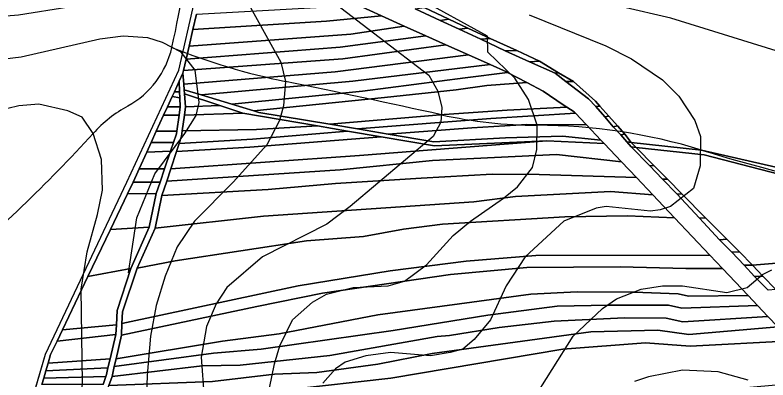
# Model space of a CAD drawing. Extents: x -510989 to -501240, y -1184665 to -1176089.
# Drawn here: x -510630.8 to -510167, y -1180568 to -1180343 of the extents above; entities that cross this region are included whole.
import ezdxf

# ---------------------------------------------------------------- set-up
doc = ezdxf.new("R2010")
doc.units = 0
for name, color, linetype in [('lesni_pozemek', 7, 'Continuous'), ('NAVRH_rozvodnice', 7, 'Continuous'), ('orna_puda', 7, 'Continuous'), ('ostatni_plocha_x_ostatni_komunikace', 7, 'Continuous'), ('ostatni_plocha_x_silnice', 7, 'Continuous'), ('popis', 7, 'Continuous'), ('STAV_povodi', 7, 'Continuous'), ('vrstevnice_01', 7, 'Continuous'), ('vrstevnice_02', 7, 'Continuous'), ('vrstevnice_03', 7, 'Continuous')]:
    doc.layers.add(name, color=color, linetype=linetype)

msp = doc.modelspace()

# ---------------------------------------------------------------- linework, layer by layer
at = {"layer": 'lesni_pozemek'}
for points in [[(-510518.99, -1180342.55), (-510419.42, -1180337.05), (-510404.98, -1180343.53), (-510439.03, -1180346.85), (-510521.19, -1180352)], [(-510404.98, -1180343.53), (-510391.06, -1180349.79), (-510423.89, -1180354.83), (-510523.59, -1180362.32), (-510521.19, -1180352), (-510439.03, -1180346.85)], [(-510423.89, -1180354.83), (-510391.06, -1180349.79), (-510377.71, -1180355.79), (-510430.54, -1180362.81), (-510525.45, -1180370.31), (-510523.59, -1180362.32)], [(-510365.37, -1180361.33), (-510428.97, -1180370.02), (-510527.06, -1180377.2), (-510525.45, -1180370.31), (-510430.54, -1180362.81), (-510377.71, -1180355.79)], [(-510351.54, -1180367.55), (-510433.58, -1180378.05), (-510526.89, -1180385.54), (-510527.43, -1180378.82), (-510527.06, -1180377.2), (-510428.97, -1180370.02), (-510365.37, -1180361.33)], [(-510338.04, -1180373.61), (-510422.76, -1180383.8), (-510516.18, -1180392.26), (-510526.6, -1180389.08), (-510526.89, -1180385.54), (-510433.58, -1180378.05), (-510351.54, -1180367.55)], [(-510328.16, -1180378.05), (-510327.38, -1180378.46), (-510353.55, -1180381.67), (-510416.7, -1180389.87), (-510497.35, -1180397.99), (-510516.18, -1180392.26), (-510422.76, -1180383.8), (-510338.04, -1180373.61)], [(-510353.55, -1180381.67), (-510327.38, -1180378.46), (-510315.62, -1180384.67), (-510340.25, -1180386.55), (-510359.13, -1180389.17), (-510403.29, -1180393.77), (-510483.72, -1180402.15), (-510497.35, -1180397.99), (-510416.7, -1180389.87)], [(-510295.99, -1180378.57), (-510286.81, -1180384.08), (-510291.61, -1180383.98), (-510298.11, -1180378.96)], [(-510532.68, -1180390.35), (-510529.73, -1180383.87), (-510529.46, -1180390.35)], [(-510315.62, -1180384.67), (-510305.45, -1180390.04), (-510293.23, -1180398.39), (-510290.86, -1180399.88), (-510327.69, -1180401.66), (-510366.53, -1180404.28), (-510436.92, -1180410.39), (-510480.58, -1180403.11), (-510483.72, -1180402.15), (-510403.29, -1180393.77), (-510359.13, -1180389.17), (-510340.25, -1180386.55)], [(-510286.81, -1180384.08), (-510273.22, -1180396.14), (-510270.6, -1180399.16), (-510273.13, -1180399.37), (-510277.63, -1180394.78), (-510291.61, -1180383.98)], [(-510532.68, -1180390.35), (-510529.46, -1180390.35), (-510529.31, -1180393.99), (-510534.01, -1180393.27)], [(-510504.65, -1180398.85), (-510525.74, -1180399.59), (-510526.4, -1180391.53)], [(-510534.01, -1180393.27), (-510529.31, -1180393.99), (-510529.08, -1180399.64), (-510536.91, -1180399.64)], [(-510529.08, -1180399.64), (-510529.8, -1180404.8), (-510539.26, -1180404.8), (-510536.91, -1180399.64)], [(-510525.74, -1180399.59), (-510504.65, -1180398.85), (-510490.54, -1180403.59), (-510526.46, -1180404.75)], [(-510327.69, -1180401.66), (-510290.86, -1180399.88), (-510286.4, -1180402.7), (-510285.56, -1180403.58), (-510337.73, -1180406.82), (-510419.94, -1180413.22), (-510436.92, -1180410.39), (-510366.53, -1180404.28)], [(-510270.6, -1180399.16), (-510265.09, -1180405.46), (-510267.53, -1180405.83), (-510273.13, -1180399.37)], [(-510539.26, -1180404.8), (-510529.8, -1180404.8), (-510531.19, -1180414.71), (-510543.78, -1180414.71)], [(-510526.46, -1180404.75), (-510490.54, -1180403.59), (-510444.41, -1180411.42), (-510482.08, -1180413.67), (-510527.82, -1180414.39)], [(-510285.56, -1180403.58), (-510279.17, -1180410.34), (-510278.87, -1180410.65), (-510315.52, -1180410.53), (-510349.33, -1180412.57), (-510400.88, -1180416.4), (-510419.94, -1180413.22), (-510337.73, -1180406.82)], [(-510315.52, -1180410.53), (-510278.87, -1180410.65), (-510269.86, -1180420.17), (-510293.61, -1180417.67), (-510328.58, -1180418.65), (-510372.74, -1180421.09), (-510400.88, -1180416.4), (-510349.33, -1180412.57)], [(-510543.78, -1180414.71), (-510531.19, -1180414.71), (-510531.41, -1180416.26), (-510533.22, -1180421.61), (-510546.93, -1180421.61)], [(-510405.33, -1180418.05), (-510486.15, -1180424.48), (-510531.43, -1180427.24), (-510529.77, -1180422.21), (-510484.43, -1180419.61), (-510425.92, -1180414.56)], [(-510482.08, -1180413.67), (-510444.41, -1180411.42), (-510425.92, -1180414.56), (-510484.43, -1180419.61), (-510529.77, -1180422.21), (-510528.28, -1180417.68), (-510527.82, -1180414.39)], [(-510303.26, -1180420.64), (-510374.07, -1180426.15), (-510418.58, -1180429.61), (-510534.89, -1180437.79), (-510531.43, -1180427.24), (-510486.15, -1180424.48), (-510405.33, -1180418.05), (-510372.43, -1180423.63)], [(-510546.93, -1180421.61), (-510533.22, -1180421.61), (-510535.04, -1180426.98), (-510549.62, -1180427.53)], [(-510267.96, -1180422.17), (-510257.22, -1180433.52), (-510297.31, -1180429.01), (-510373.55, -1180432.73), (-510430.43, -1180438.35), (-510537.38, -1180445.37), (-510534.89, -1180437.79), (-510418.58, -1180429.61), (-510374.07, -1180426.15), (-510303.26, -1180420.64)], [(-510206.37, -1180429.17), (-510119.82, -1180451.6), (-510099.57, -1180472.12), (-510097.6, -1180490.53), (-510176.58, -1180497.11), (-510184.61, -1180488.99), (-510192.28, -1180481.25), (-510205.4, -1180467.98), (-510219.84, -1180453.39), (-510228.97, -1180444.16), (-510232.45, -1180440.64), (-510237.08, -1180435.96), (-510248.27, -1180424.63)], [(-510549.62, -1180427.53), (-510535.04, -1180426.98), (-510538.73, -1180437.87), (-510554.33, -1180437.87)], [(-510373.55, -1180432.73), (-510297.31, -1180429.01), (-510257.22, -1180433.52), (-510248, -1180443.27), (-510307.93, -1180441.31), (-510336.94, -1180441.07), (-510380.72, -1180443.68), (-510433.35, -1180446.82), (-510474.9, -1180450.58), (-510540.3, -1180454.24), (-510537.38, -1180445.37), (-510430.43, -1180438.35)], [(-510554.33, -1180437.87), (-510538.73, -1180437.87), (-510541.47, -1180445.96), (-510558.11, -1180445.96), (-510556.02, -1180441.58)], [(-510307.93, -1180441.31), (-510248, -1180443.27), (-510237.99, -1180453.85), (-510264.01, -1180451.73), (-510322.42, -1180454.9), (-510348.23, -1180458.14), (-510477.83, -1180467.03), (-510544.58, -1180474.34), (-510540.3, -1180454.24), (-510474.9, -1180450.58), (-510433.35, -1180446.82), (-510380.72, -1180443.68), (-510336.94, -1180441.07)], [(-510558.11, -1180445.96), (-510541.47, -1180445.96), (-510543.85, -1180452.96), (-510561.6, -1180453.26)], [(-510264.01, -1180451.73), (-510237.99, -1180453.85), (-510224.5, -1180468.09), (-510253.46, -1180466.89), (-510292.13, -1180467.5), (-510367.54, -1180472.03), (-510391.54, -1180474.99), (-510416.2, -1180479.45), (-510451.25, -1180482.16), (-510532.2, -1180494.53), (-510555.59, -1180499.09), (-510544.58, -1180474.34), (-510477.83, -1180467.03), (-510348.23, -1180458.14), (-510322.42, -1180454.9)], [(-510561.6, -1180453.26), (-510543.85, -1180452.96), (-510548.27, -1180473.77), (-510572.04, -1180475.14)], [(-510253.46, -1180466.89), (-510224.5, -1180468.09), (-510202.84, -1180490.98), (-510310.02, -1180491.22), (-510352.96, -1180494.67), (-510399.67, -1180500.7), (-510456.48, -1180510), (-510564.98, -1180533.11), (-510564.71, -1180525.99), (-510555.59, -1180499.09), (-510532.2, -1180494.53), (-510451.25, -1180482.16), (-510416.2, -1180479.45), (-510391.54, -1180474.99), (-510367.54, -1180472.03), (-510292.13, -1180467.5)], [(-510572.04, -1180475.14), (-510548.27, -1180473.77), (-510559.55, -1180499.28), (-510585.94, -1180504.24)], [(-510310.02, -1180491.22), (-510202.84, -1180490.98), (-510194.99, -1180499.27), (-510217.68, -1180499.27), (-510258.12, -1180498.26), (-510315.48, -1180498.57), (-510362.61, -1180502.86), (-510441.5, -1180514.4), (-510481.95, -1180522.71), (-510565.24, -1180540.25), (-510564.98, -1180533.11), (-510456.48, -1180510), (-510399.67, -1180500.7), (-510352.96, -1180494.67)], [(-510258.12, -1180498.26), (-510217.68, -1180499.27), (-510194.99, -1180499.27), (-510179.24, -1180515.91), (-510215.96, -1180516.22), (-510222.3, -1180514.83), (-510249.57, -1180513.75), (-510284.43, -1180513.71), (-510313.08, -1180515.09), (-510357.02, -1180521.03), (-510407.28, -1180527.83), (-510468.13, -1180539.58), (-510502.99, -1180544.07), (-510568.57, -1180554.87), (-510565.24, -1180540.25), (-510481.95, -1180522.71), (-510441.5, -1180514.4), (-510362.61, -1180502.86), (-510315.48, -1180498.57)], [(-510585.94, -1180504.24), (-510559.55, -1180499.28), (-510567.91, -1180525.21), (-510568.4, -1180534.06), (-510601.65, -1180537.16)], [(-510284.43, -1180513.71), (-510249.57, -1180513.75), (-510222.3, -1180514.83), (-510215.96, -1180516.22), (-510179.24, -1180515.91), (-510173.38, -1180522.11), (-510220.02, -1180523.7), (-510228.17, -1180521.82), (-510265.47, -1180521.92), (-510296.94, -1180522.39), (-510339.57, -1180527.97), (-510397.91, -1180537.48), (-510479.27, -1180549.05), (-510508.49, -1180551.53), (-510569.67, -1180559.71), (-510568.57, -1180554.87), (-510502.99, -1180544.07), (-510468.13, -1180539.58), (-510407.28, -1180527.83), (-510357.02, -1180521.03), (-510313.08, -1180515.09)], [(-510228.17, -1180521.82), (-510220.02, -1180523.7), (-510173.38, -1180522.11), (-510167.05, -1180528.8), (-510219.51, -1180532.18), (-510229.61, -1180529.95), (-510255.35, -1180529.71), (-510298.78, -1180531.76), (-510332.67, -1180535.7), (-510363.18, -1180540.58), (-510370.7, -1180541.14), (-510436.99, -1180552.82), (-510492.12, -1180558.78), (-510515.53, -1180559.26), (-510571.05, -1180565.79), (-510569.67, -1180559.71), (-510508.49, -1180551.53), (-510479.27, -1180549.05), (-510397.91, -1180537.48), (-510339.57, -1180527.97), (-510296.94, -1180522.39), (-510265.47, -1180521.92)], [(-510255.35, -1180529.71), (-510229.61, -1180529.95), (-510219.51, -1180532.18), (-510167.05, -1180528.8), (-510160.9, -1180535.29), (-510215.82, -1180539.85), (-510234.83, -1180537.34), (-510276.18, -1180538.21), (-510373.8, -1180551.7), (-510407.35, -1180558.29), (-510444.93, -1180563.34), (-510470.98, -1180564.45), (-510509.19, -1180568.95), (-510573, -1180571.29), (-510571.05, -1180565.79), (-510515.53, -1180559.26), (-510492.12, -1180558.78), (-510436.99, -1180552.82), (-510370.7, -1180541.14), (-510363.18, -1180540.58), (-510332.67, -1180535.7), (-510298.78, -1180531.76)], [(-510601.65, -1180537.16), (-510568.4, -1180534.06), (-510568.72, -1180539.95), (-510604.9, -1180543.98)], [(-510234.83, -1180537.34), (-510215.82, -1180539.85), (-510160.9, -1180535.29), (-510152.75, -1180543.9), (-510214.88, -1180547.13), (-510242.5, -1180545.08), (-510293.38, -1180549.02), (-510399.37, -1180566.76), (-510461.47, -1180573.83), (-510575.39, -1180578.01), (-510573, -1180571.29), (-510509.19, -1180568.95), (-510470.98, -1180564.45), (-510444.93, -1180563.34), (-510407.35, -1180558.29), (-510373.8, -1180551.7), (-510276.18, -1180538.21)], [(-510604.9, -1180543.98), (-510568.72, -1180539.95), (-510572.24, -1180554.88), (-510610.44, -1180557.65), (-510608.88, -1180552.32)], [(-510152.62, -1180544.03), (-510129.87, -1180568.24), (-510224.25, -1180576.72), (-510247.51, -1180576.1), (-510305.3, -1180581.71), (-510364.33, -1180592.41), (-510397.11, -1180598.35), (-510423.3, -1180603.94), (-510461.65, -1180605.3), (-510514.83, -1180609.38), (-510552.64, -1180607.31), (-510576.69, -1180600.99), (-510578.33, -1180586.32), (-510575.39, -1180578.01), (-510461.47, -1180573.83), (-510399.37, -1180566.76), (-510293.38, -1180549.02), (-510242.5, -1180545.08), (-510214.88, -1180547.13), (-510152.75, -1180543.9)], [(-510610.44, -1180557.65), (-510572.24, -1180554.88), (-510573.56, -1180560.48), (-510611.8, -1180562.31)], [(-510611.8, -1180562.31), (-510573.56, -1180560.48), (-510574.53, -1180564.59), (-510574.95, -1180565.84), (-510613.13, -1180566.88)], [(-510613.13, -1180566.88), (-510574.95, -1180565.84), (-510576.61, -1180570.81), (-510614.28, -1180570.81)]]:
    msp.add_lwpolyline(points, close=True, dxfattribs=at)
msp.add_lwpolyline([(-510126.22, -1180445.11), (-510207.99, -1180426.26), (-510251.35, -1180421.52), (-510255.07, -1180416.4), (-510259.78, -1180411.36), (-510265.09, -1180405.46), (-510270.6, -1180399.16), (-510273.22, -1180396.14), (-510286.81, -1180384.08), (-510295.99, -1180378.57), (-510307.66, -1180371.49), (-510321.68, -1180364.94), (-510338.21, -1180357.59), (-510351.83, -1180351.05), (-510363.64, -1180345.53), (-510378.86, -1180338.45)], dxfattribs=at)
at = {"layer": 'NAVRH_rozvodnice'}
for centre, radius, start, end in [((-511138.76, -1180226.48), 619.78, 347.27486, 354.74655), ((-510587.95, -1180350.86), 55.1, 298.9084, 347.2749), ((-510381.01, -1179979.46), 413, 248.2273, 258.3814), ((-511776.66, -1186767.4), 6516.93, 77.518126, 78.381446), ((-510521.12, -1180471.89), 83.15, 118.9084, 137.7706), ((-510308.71, -1180135.97), 275.03, 257.5181, 269.9015), ((-510309.78, -1180758.13), 347.13, 72.9479, 89.9015), ((-511241.35, -1179818.15), 889.53, 309.65469, 317.77065), ((-509910.04, -1179454.86), 1016.07, 252.94785, 257.90018)]:
    msp.add_arc(centre, radius, start, end, dxfattribs=at)
at = {"layer": 'orna_puda'}
msp.add_lwpolyline([(-510162.05, -1180512.29), (-510170.09, -1180503.89), (-510176.58, -1180497.11), (-510097.6, -1180490.53)], dxfattribs=at)
at = {"layer": 'ostatni_plocha_x_ostatni_komunikace'}
for points in [[(-510632, -1180620), (-510612, -1180552), (-510562, -1180446), (-510530, -1180377), (-510510.58, -1180292.25)], [(-510518.99, -1180342.55), (-510521.19, -1180352), (-510523.59, -1180362.32), (-510525.45, -1180370.31), (-510527.06, -1180377.2), (-510527.43, -1180378.82), (-510529.73, -1180383.87), (-510532.68, -1180390.35), (-510534.01, -1180393.27), (-510536.91, -1180399.64), (-510539.26, -1180404.8), (-510543.78, -1180414.71), (-510546.93, -1180421.61), (-510549.62, -1180427.53), (-510554.33, -1180437.87), (-510556.02, -1180441.58), (-510558.11, -1180445.96), (-510561.6, -1180453.26), (-510572.04, -1180475.14), (-510585.94, -1180504.24), (-510601.65, -1180537.16), (-510604.9, -1180543.98), (-510608.88, -1180552.32), (-510610.44, -1180557.65), (-510611.8, -1180562.31), (-510613.13, -1180566.88), (-510614.28, -1180570.81)], [(-510576.61, -1180570.81), (-510574.95, -1180565.84), (-510574.53, -1180564.59), (-510573.56, -1180560.48), (-510572.24, -1180554.88), (-510568.72, -1180539.95), (-510568.4, -1180534.06), (-510567.91, -1180525.21), (-510559.55, -1180499.28), (-510548.27, -1180473.77), (-510543.85, -1180452.96), (-510541.47, -1180445.96), (-510538.73, -1180437.87), (-510535.04, -1180426.98), (-510533.22, -1180421.61), (-510531.41, -1180416.26), (-510531.19, -1180414.71), (-510529.8, -1180404.8), (-510529.08, -1180399.64), (-510529.31, -1180393.99), (-510529.46, -1180390.35), (-510529.73, -1180383.87), (-510527.43, -1180378.82), (-510526.89, -1180385.54), (-510526.6, -1180389.08), (-510526.4, -1180391.53), (-510525.74, -1180399.59), (-510526.46, -1180404.75), (-510527.82, -1180414.39), (-510528.28, -1180417.68), (-510529.77, -1180422.21), (-510531.43, -1180427.24), (-510534.89, -1180437.79), (-510537.38, -1180445.37), (-510540.3, -1180454.24), (-510544.58, -1180474.34), (-510555.59, -1180499.09), (-510564.71, -1180525.99), (-510564.98, -1180533.11), (-510565.24, -1180540.25), (-510568.57, -1180554.87), (-510569.67, -1180559.71), (-510571.05, -1180565.79), (-510573, -1180571.29)]]:
    msp.add_lwpolyline(points, dxfattribs=at)
for points in [[(-510526.6, -1180389.08), (-510516.18, -1180392.26), (-510497.35, -1180397.99), (-510483.72, -1180402.15), (-510480.58, -1180403.11), (-510436.92, -1180410.39), (-510419.94, -1180413.22), (-510400.88, -1180416.4), (-510372.74, -1180421.09), (-510328.58, -1180418.65), (-510293.61, -1180417.67), (-510269.86, -1180420.17), (-510267.96, -1180422.17), (-510303.26, -1180420.64), (-510372.43, -1180423.63), (-510405.33, -1180418.05), (-510425.92, -1180414.56), (-510444.41, -1180411.42), (-510490.54, -1180403.59), (-510504.65, -1180398.85), (-510526.4, -1180391.53)], [(-510251.35, -1180421.52), (-510207.99, -1180426.26), (-510126.22, -1180445.11), (-510119.82, -1180451.6), (-510206.37, -1180429.17), (-510248.27, -1180424.63)]]:
    msp.add_lwpolyline(points, close=True, dxfattribs=at)
at = {"layer": 'ostatni_plocha_x_silnice'}
for points in [[(-510160.9, -1180535.29), (-510167.05, -1180528.8), (-510173.38, -1180522.11), (-510179.24, -1180515.91), (-510194.99, -1180499.27), (-510202.84, -1180490.98), (-510224.5, -1180468.09), (-510237.99, -1180453.85), (-510248, -1180443.27), (-510257.22, -1180433.52), (-510267.96, -1180422.17), (-510269.86, -1180420.17), (-510278.87, -1180410.65), (-510279.17, -1180410.34), (-510285.56, -1180403.58), (-510286.4, -1180402.7), (-510290.86, -1180399.88), (-510293.23, -1180398.39), (-510305.45, -1180390.04), (-510315.62, -1180384.67), (-510327.38, -1180378.46), (-510328.16, -1180378.05), (-510338.04, -1180373.61), (-510351.54, -1180367.55), (-510365.37, -1180361.33), (-510377.71, -1180355.79), (-510391.06, -1180349.79), (-510404.98, -1180343.53), (-510419.42, -1180337.05)], [(-510384.24, -1180339.23), (-510368.89, -1180346.32), (-510357.21, -1180351.83), (-510343.83, -1180358), (-510328.92, -1180365.05), (-510313.95, -1180371.81), (-510298.11, -1180378.96), (-510291.61, -1180383.98), (-510277.63, -1180394.78), (-510273.13, -1180399.37), (-510267.53, -1180405.83), (-510262.28, -1180411.87), (-510257.56, -1180416.79), (-510254, -1180421.22), (-510251.25, -1180424.37), (-510240.06, -1180435.81), (-510232.06, -1180444.21), (-510223.21, -1180453.33), (-510209.18, -1180468.2), (-510196.85, -1180481.53), (-510189.27, -1180489.17), (-510181.59, -1180497.14), (-510175.23, -1180504.16), (-510166.96, -1180512.7)]]:
    msp.add_lwpolyline(points, dxfattribs=at)
for points in [[(-510378.86, -1180338.45), (-510363.64, -1180345.53), (-510368.89, -1180346.32), (-510384.24, -1180339.23)], [(-510368.89, -1180346.32), (-510363.64, -1180345.53), (-510351.83, -1180351.05), (-510357.21, -1180351.83)], [(-510357.21, -1180351.83), (-510351.83, -1180351.05), (-510338.21, -1180357.59), (-510343.83, -1180358)], [(-510343.83, -1180358), (-510338.21, -1180357.59), (-510321.68, -1180364.94), (-510328.92, -1180365.05)], [(-510321.68, -1180364.94), (-510307.66, -1180371.49), (-510313.95, -1180371.81), (-510328.92, -1180365.05)], [(-510307.66, -1180371.49), (-510295.99, -1180378.57), (-510298.11, -1180378.96), (-510313.95, -1180371.81)], [(-510265.09, -1180405.46), (-510259.78, -1180411.36), (-510262.28, -1180411.87), (-510267.53, -1180405.83)], [(-510259.78, -1180411.36), (-510255.07, -1180416.4), (-510257.56, -1180416.79), (-510262.28, -1180411.87)], [(-510257.56, -1180416.79), (-510255.07, -1180416.4), (-510251.35, -1180421.52), (-510254, -1180421.22)], [(-510251.35, -1180421.52), (-510248.27, -1180424.63), (-510251.25, -1180424.37), (-510254, -1180421.22)], [(-510251.25, -1180424.37), (-510248.27, -1180424.63), (-510237.08, -1180435.96), (-510240.06, -1180435.81)], [(-510240.06, -1180435.81), (-510237.08, -1180435.96), (-510232.45, -1180440.64), (-510228.97, -1180444.16), (-510232.06, -1180444.21)], [(-510232.06, -1180444.21), (-510228.97, -1180444.16), (-510219.84, -1180453.39), (-510223.21, -1180453.33)], [(-510223.21, -1180453.33), (-510219.84, -1180453.39), (-510205.4, -1180467.98), (-510209.18, -1180468.2)], [(-510209.18, -1180468.2), (-510205.4, -1180467.98), (-510192.28, -1180481.25), (-510196.85, -1180481.53)], [(-510196.85, -1180481.53), (-510192.28, -1180481.25), (-510184.61, -1180488.99), (-510189.27, -1180489.17)], [(-510189.27, -1180489.17), (-510184.61, -1180488.99), (-510176.58, -1180497.11), (-510181.59, -1180497.14)], [(-510176.58, -1180497.11), (-510170.09, -1180503.89), (-510175.23, -1180504.16), (-510181.59, -1180497.14)], [(-510175.23, -1180504.16), (-510170.09, -1180503.89), (-510162.05, -1180512.29), (-510166.96, -1180512.7)]]:
    msp.add_lwpolyline(points, close=True, dxfattribs=at)
at = {"layer": 'popis'}
msp.add_lwpolyline([(-510632, -1180620), (-510622, -1180586), (-510612, -1180552), (-510587, -1180499), (-510562, -1180446), (-510530, -1180377), (-510520.29, -1180334.62), (-510510.58, -1180292.25), (-510504.8, -1180265.01), (-510494, -1180219), (-510506, -1180185), (-510525, -1180087.5), (-510544, -1179990)], dxfattribs=at)
at = {"layer": 'STAV_povodi'}
for centre, radius, start, end in [((-511138.76, -1180226.48), 619.78, 347.27486, 354.74655), ((-510587.95, -1180350.86), 55.1, 298.9084, 347.2749), ((-510521.12, -1180471.89), 83.15, 118.9084, 137.7706), ((-511241.35, -1179818.15), 889.53, 309.65469, 317.77065)]:
    msp.add_arc(centre, radius, start, end, dxfattribs=at)
at = {"layer": 'vrstevnice_01'}
for points in [[(-510155.91, -1180367), (-510226.91, -1180345), (-510257.09, -1180338), (-510287.19, -1180333), (-510308.81, -1180327), (-510337.5, -1180315), (-510349.09, -1180308), (-510355.5, -1180300), (-510357.31, -1180287), (-510355.41, -1180279), (-510347.69, -1180263), (-510324.09, -1180232), (-510305.59, -1180204), (-510290.5, -1180174), (-510281.91, -1180146), (-510278.81, -1180121), (-510280, -1180108), (-510283.91, -1180092), (-510296.81, -1180052), (-510300.19, -1180035)], [(-510692.81, -1180348), (-510628.69, -1180343), (-510597.59, -1180338), (-510547.41, -1180317), (-510540.69, -1180305), (-510535.91, -1180277), (-510536, -1180261), (-510538.81, -1180245), (-510542.09, -1180237), (-510563.19, -1180206), (-510588.91, -1180183), (-510628.19, -1180152), (-510647.09, -1180135)], [(-510493.41, -1180273), (-510501.69, -1180280), (-510503.69, -1180286), (-510498.41, -1180310), (-510490.91, -1180329), (-510467, -1180372), (-510464.19, -1180384), (-510465.41, -1180399), (-510467.81, -1180408), (-510475.69, -1180423), (-510496.41, -1180446), (-510520.31, -1180470), (-510530.91, -1180486), (-510538.31, -1180504), (-510543.91, -1180522), (-510547.31, -1180541), (-510549.5, -1180565), (-510550.19, -1180590)], [(-510480.19, -1180603), (-510471, -1180558), (-510467.59, -1180547), (-510459.81, -1180531), (-510447.5, -1180520), (-510439, -1180515), (-510422.5, -1180511), (-510401, -1180510), (-510390.81, -1180507), (-510377.41, -1180497), (-510360.91, -1180479), (-510350.31, -1180470), (-510330, -1180456), (-510321.19, -1180449), (-510312.09, -1180437), (-510309.41, -1180426), (-510309.19, -1180411), (-510314.5, -1180395), (-510323, -1180382), (-510339.59, -1180366), (-510339.81, -1180356), (-510383, -1180332)], [(-510312.81, -1180582), (-510286.91, -1180541), (-510269, -1180524), (-510260.31, -1180518), (-510245, -1180512), (-510232, -1180510), (-510219.59, -1180510), (-510192.31, -1180514), (-510179.81, -1180511), (-510170.31, -1180503), (-510164.69, -1180500)]]:
    msp.add_lwpolyline(points, dxfattribs=at)
at = {"layer": 'vrstevnice_02'}
for points in [[(-510401.41, -1180143), (-510421, -1180191), (-510430.09, -1180232), (-510448.59, -1180294), (-510449.19, -1180315), (-510446.41, -1180321), (-510437, -1180333), (-510375.91, -1180380), (-510370.31, -1180390), (-510367.81, -1180400), (-510368.5, -1180409), (-510373.19, -1180418), (-510424.41, -1180461), (-510438.81, -1180472), (-510478.31, -1180492), (-510500.31, -1180511), (-510506.81, -1180521), (-510512.81, -1180535), (-510516.19, -1180554), (-510514.31, -1180579)], [(-510314.19, -1180343), (-510266.91, -1180362), (-510251.09, -1180370), (-510231.91, -1180383), (-510221.81, -1180393), (-510212, -1180408), (-510208.5, -1180418), (-510208.69, -1180436), (-510212.91, -1180450), (-510227, -1180461), (-510233.31, -1180463), (-510239.41, -1180464), (-510266.59, -1180461), (-510272.81, -1180462), (-510292.81, -1180470), (-510316.5, -1180492), (-510328.19, -1180510), (-510338, -1180531), (-510347.91, -1180543), (-510355, -1180549), (-510362.81, -1180551), (-510374.81, -1180553), (-510399.59, -1180551), (-510414.69, -1180553), (-510427.5, -1180557), (-510433.41, -1180561), (-510441.19, -1180570)], [(-510636.91, -1180691), (-510621.31, -1180652), (-510595.31, -1180610), (-510591.19, -1180594), (-510589.19, -1180570), (-510590.09, -1180512), (-510586.41, -1180489), (-510579.91, -1180466), (-510576.91, -1180451), (-510577.5, -1180432), (-510582.69, -1180416), (-510589.5, -1180406), (-510598.19, -1180402), (-510616.19, -1180398), (-510628.41, -1180399), (-510703.19, -1180417)], [(-510179.09, -1180568), (-510197.59, -1180563), (-510219.69, -1180562), (-510240.59, -1180566), (-510249.31, -1180569)]]:
    msp.add_lwpolyline(points, dxfattribs=at)
at = {"layer": 'vrstevnice_03'}
msp.add_lwpolyline([(-510560.91, -1180502), (-510555.81, -1180468), (-510544.69, -1180441), (-510526.19, -1180416), (-510519.19, -1180405), (-510517.31, -1180397), (-510519.91, -1180377), (-510528.5, -1180366), (-510539.91, -1180360), (-510549.09, -1180357), (-510564.19, -1180356), (-510578.59, -1180358), (-510627, -1180369), (-510668.31, -1180374), (-510680.91, -1180377)], dxfattribs=at)

doc.saveas('drawing.dxf')
